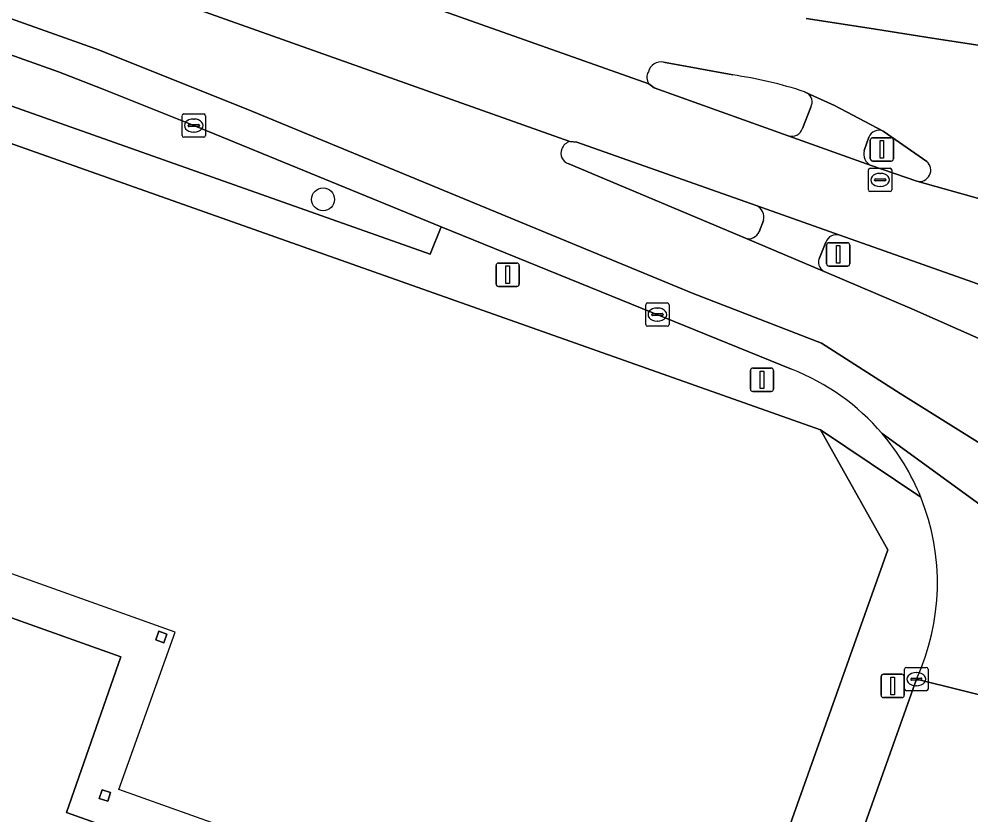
# Model space of a CAD drawing. Extents: x 155018 to 156648, y 383979 to 385733.
# Drawn here: x 155717.08 to 155757.84, y 385113.92 to 385148.02 of the extents above; entities that cross this region are included whole.
import ezdxf

# ---------------------------------------------------------------- set-up
doc = ezdxf.new("R2010")
doc.units = 0
for name, color, linetype in [('IMGEO_Berm_groen', 7, 'Continuous'), ('IMGEO_Boom', 7, 'Continuous'), ('IMGEO_Erf', 7, 'Continuous'), ('IMGEO_Kolk', 7, 'Continuous'), ('IMGEO_Lichtmast', 7, 'Continuous'), ('IMGEO_OVBaan_gesloten', 7, 'Continuous'), ('IMGEO_Pand', 7, 'Continuous'), ('IMGEO_Pand_overbouw', 7, 'Continuous'), ('IMGEO_Rijbaan_lokaal_gesloten', 7, 'Continuous'), ('IMGEO_Rioolput', 7, 'Continuous'), ('IMGEO_Verkeerseiland_open', 7, 'Continuous'), ('IMGEO_Verkeersregelinstallatiepaal', 7, 'Continuous'), ('IMGEO_Voetpad_open', 7, 'Continuous')]:
    doc.layers.add(name, color=color, linetype=linetype)

msp = doc.modelspace()

# ---------------------------------------------------------------- linework, layer by layer
at = {"layer": 'IMGEO_Berm_groen'}
msp.add_lwpolyline([(155706.283, 385150.22), (155687.966, 385156.717), (155681.587, 385158.97), (155680.975, 385156.975), (155718.142, 385143.8), (155734.695, 385137.951), (155735.159, 385139.119), (155724.567, 385143.456), (155720.639, 385145.036), (155718.777, 385145.763)], close=True, dxfattribs=at)
at = {"layer": 'IMGEO_Boom'}
msp.add_circle((155730.103, 385140.295), 0.489, dxfattribs=at)
at = {"layer": 'IMGEO_Erf'}
msp.add_lwpolyline([(155694.342, 384956.978), (155694.915, 384958.585), (155709.077, 384998.076), (155709.767, 385000), (155717.522, 385021.627), (155721.797, 385033.581), (155723.78, 385039.191), (155749.439, 385111.623), (155754.279, 385125.284), (155751.396, 385130.416), (155717.596, 385142.395), (155670.014, 385159.249), (155661.245, 385162.355), (155620.236, 385176.93), (155602.298, 385183.305), (155601.269, 385183.671), (155551.448, 385201.401), (155546.604, 385198.733), (155542.42, 385187.249), (155529.708, 385151.464), (155526.702, 385143.011), (155526.061, 385141.208), (155524.297, 385136.458), (155523.434, 385136.779)], dxfattribs=at)
for points in [[(155670.263, 385124.691), (155674.13, 385128.38), (155672.13, 385129.15), (155674.66, 385131.64), (155676.67, 385130.92), (155681.04, 385135.1), (155695.29, 385130.022), (155721.45, 385120.7), (155719.12, 385114.03), (155729.74, 385110.24), (155731.69, 385106.03), (155727.91, 385095.51), (155734.56, 385093.08), (155727.662, 385073.693), (155721.63, 385056.74), (155716.5, 385058.59), (155715.32, 385055.2), (155712.89, 385057.75), (155713.52, 385059.62), (155709.03, 385061.25), (155718.594, 385088.148), (155701.503, 385094.257), (155707.612, 385111.348)], [(155723.281, 385121.295), (155722.94, 385121.418), (155723.073, 385121.79), (155723.415, 385121.668)], [(155720.884, 385114.516), (155720.522, 385114.63), (155720.637, 385114.996), (155721, 385114.882)]]:
    msp.add_lwpolyline(points, close=True, dxfattribs=at)
at = {"layer": 'IMGEO_Kolk'}
for p, q in [((155724.066, 385143.029), (155724.066, 385143.881)), ((155724.141, 385143.955), (155724.993, 385143.955)), ((155724.554, 385143.735), (155724.579, 385143.735)), ((155725.067, 385143.881), (155725.067, 385143.029)), ((155724.325, 385143.449), (155724.325, 385143.461)), ((155724.763, 385143.412), (155724.365, 385143.412)), ((155724.368, 385143.498), (155724.766, 385143.498)), ((155724.809, 385143.461), (155724.809, 385143.449)), ((155724.993, 385142.955), (155724.141, 385142.955)), ((155724.577, 385143.175), (155724.552, 385143.175)), ((155743.916, 385134.931), (155743.916, 385135.783)), ((155743.991, 385135.857), (155744.843, 385135.857)), ((155744.404, 385135.637), (155744.429, 385135.637)), ((155744.917, 385135.783), (155744.917, 385134.931)), ((155744.175, 385135.351), (155744.175, 385135.363)), ((155744.613, 385135.314), (155744.215, 385135.314)), ((155744.218, 385135.4), (155744.616, 385135.4)), ((155744.427, 385135.077), (155744.402, 385135.077)), ((155744.659, 385135.363), (155744.659, 385135.351)), ((155744.843, 385134.857), (155743.991, 385134.857)), ((155755.005, 385119.313), (155755.005, 385120.165)), ((155755.08, 385120.239), (155755.932, 385120.239)), ((155755.493, 385120.019), (155755.518, 385120.019)), ((155756.006, 385120.165), (155756.006, 385119.313)), ((155755.264, 385119.733), (155755.264, 385119.745)), ((155755.702, 385119.696), (155755.304, 385119.696)), ((155755.307, 385119.782), (155755.705, 385119.782)), ((155755.748, 385119.745), (155755.748, 385119.733)), ((155755.932, 385119.239), (155755.08, 385119.239)), ((155755.516, 385119.459), (155755.491, 385119.459))]:
    msp.add_line(p, q, dxfattribs=at)
for points in [[(155724.066, 385143.029), (155724.066, 385143.881)], [(155724.141, 385143.955), (155724.993, 385143.955)], [(155725.067, 385143.881), (155725.067, 385143.029)], [(155724.993, 385142.955), (155724.141, 385142.955)], [(155743.916, 385134.931), (155743.916, 385135.783)], [(155743.991, 385135.857), (155744.843, 385135.857)], [(155744.917, 385135.783), (155744.917, 385134.931)], [(155744.843, 385134.857), (155743.991, 385134.857)], [(155755.005, 385119.313), (155755.005, 385120.165)], [(155755.08, 385120.239), (155755.932, 385120.239)], [(155756.006, 385120.165), (155756.006, 385119.313)], [(155755.932, 385119.239), (155755.08, 385119.239)]]:
    msp.add_lwpolyline(points, dxfattribs=at)
for centre, radius, start, end in [((155724.143, 385143.879), 0.0765, 91.552, 178.448), ((155724.143, 385143.879), 0.0765, 91.552, 178.448), ((155724.991, 385143.879), 0.0765, 1.552, 88.448), ((155724.991, 385143.879), 0.0765, 1.552, 88.448), ((155724.365, 385143.458), 0.0403, 85.8775, 175.7526), ((155724.362, 385143.448), 0.0366, 178.938, 274.7102), ((155724.766, 385143.455), 0.043, 264.8664, 352.4533), ((155724.77, 385143.46), 0.0386, 1.7309, 96.639), ((155724.143, 385143.031), 0.0765, 181.552, 268.448), ((155724.143, 385143.031), 0.0765, 181.552, 268.448), ((155724.991, 385143.031), 0.0765, 271.552, 358.448), ((155724.991, 385143.031), 0.0765, 271.552, 358.448), ((155743.993, 385135.781), 0.0765, 91.552, 178.448), ((155743.993, 385135.781), 0.0765, 91.552, 178.448), ((155744.841, 385135.781), 0.0765, 1.552, 88.448), ((155744.841, 385135.781), 0.0765, 1.552, 88.448), ((155744.215, 385135.36), 0.0403, 85.8775, 175.7526), ((155744.212, 385135.35), 0.0366, 178.938, 274.7102), ((155744.616, 385135.357), 0.043, 264.8664, 352.4533), ((155744.62, 385135.362), 0.0386, 1.7309, 96.639), ((155743.993, 385134.933), 0.0765, 181.552, 268.448), ((155743.993, 385134.933), 0.0765, 181.552, 268.448), ((155744.841, 385134.933), 0.0765, 271.552, 358.448), ((155744.841, 385134.933), 0.0765, 271.552, 358.448), ((155755.082, 385120.163), 0.0765, 91.552, 178.448), ((155755.082, 385120.163), 0.0765, 91.552, 178.448), ((155755.93, 385120.163), 0.0765, 1.552, 88.448), ((155755.93, 385120.163), 0.0765, 1.552, 88.448), ((155755.304, 385119.742), 0.0403, 85.8775, 175.7526), ((155755.301, 385119.732), 0.0366, 178.938, 274.7102), ((155755.705, 385119.739), 0.043, 264.8664, 352.4533), ((155755.709, 385119.744), 0.0386, 1.7309, 96.639), ((155755.082, 385119.315), 0.0765, 181.552, 268.448), ((155755.082, 385119.315), 0.0765, 181.552, 268.448), ((155755.93, 385119.315), 0.0765, 271.552, 358.448), ((155755.93, 385119.315), 0.0765, 271.552, 358.448)]:
    msp.add_arc(centre, radius, start, end, dxfattribs=at)
for centre, major_axis, ratio, start_param, end_param in [((155724.553, 385143.455), (-0.387, 0.002), 0.722429, 4.712389, 7.853982), ((155724.578, 385143.455), (-0.39, 0.002), 0.717154, 1.570796, 4.712389), ((155744.403, 385135.357), (-0.387, 0.002), 0.722429, 4.712389, 7.853982), ((155744.428, 385135.357), (-0.39, 0.002), 0.717154, 1.570796, 4.712389), ((155755.492, 385119.739), (-0.387, 0.002), 0.722429, 4.712389, 7.853982), ((155755.517, 385119.739), (-0.39, 0.002), 0.717154, 1.570796, 4.712389)]:
    msp.add_ellipse(centre, major_axis=major_axis, ratio=ratio, start_param=start_param, end_param=end_param, dxfattribs=at)
at = {"layer": 'IMGEO_Lichtmast'}
for p, q in [((155737.611, 385137.566), (155738.401, 385137.566)), ((155738.401, 385137.566), (155737.611, 385137.566)), ((155737.511, 385136.666), (155737.511, 385137.466)), ((155737.511, 385137.466), (155737.511, 385136.666)), ((155738.501, 385137.466), (155738.501, 385136.666)), ((155738.501, 385136.666), (155738.501, 385137.466)), ((155738.401, 385136.566), (155737.611, 385136.566)), ((155737.611, 385136.566), (155738.401, 385136.566))]:
    msp.add_line(p, q, dxfattribs=at)
msp.add_lwpolyline([(155737.931, 385137.441), (155738.081, 385137.441), (155738.081, 385136.691), (155737.931, 385136.691), (155737.931, 385137.441)], dxfattribs=at)
for centre, start, end in [((155737.611, 385137.466), 90, 180), ((155737.611, 385137.466), 90, 180), ((155738.401, 385137.466), 0, 90), ((155738.401, 385137.466), 360, 90), ((155737.611, 385136.666), 180, 270), ((155737.611, 385136.666), 180, 270), ((155738.401, 385136.666), 270, 0), ((155738.401, 385136.666), 270, 0)]:
    msp.add_arc(centre, 0.1, start, end, dxfattribs=at)
at = {"layer": 'IMGEO_OVBaan_gesloten'}
for points in [[(155686.135, 385162.154), (155740.672, 385142.775), (155740.962, 385142.751), (155748.65, 385140.032), (155752.231, 385138.761), (155759.826, 385136.074), (155760.077, 385135.958), (155773.864, 385129.628), (155776.706, 385128.316), (155778.012, 385127.654), (155778.195, 385127.589), (155791.502, 385122.848), (155803.429, 385118.62), (155804.182, 385118.343), (155807.095, 385117.321), (155823.436, 385111.506)], [(155825.054, 385118.41), (155804.872, 385125.581), (155793.16, 385129.736), (155782.136, 385133.64), (155780.664, 385134.161), (155780.272, 385134.226), (155779.04, 385134.464), (155775.923, 385135.343), (155755.524, 385141.078), (155753.576, 385141.744), (155750.016, 385143.02), (155744.273, 385145.07), (155744.054, 385145.242), (155731.549, 385149.692)]]:
    msp.add_lwpolyline(points, dxfattribs=at)
at = {"layer": 'IMGEO_Pand'}
for points in [[(155695.29, 385130.022), (155681.04, 385135.1), (155676.67, 385130.92), (155674.66, 385131.64), (155672.13, 385129.15), (155674.13, 385128.38), (155670.263, 385124.691), (155707.612, 385111.348), (155701.503, 385094.257), (155718.594, 385088.148), (155709.03, 385061.25), (155713.52, 385059.62), (155712.89, 385057.75), (155715.32, 385055.2), (155716.5, 385058.59), (155721.63, 385056.74), (155727.662, 385073.693), (155734.56, 385093.08), (155727.91, 385095.51), (155731.69, 385106.03), (155729.74, 385110.24), (155719.12, 385114.03), (155721.45, 385120.7)], [(155723.281, 385121.295), (155723.415, 385121.668), (155723.073, 385121.79), (155722.94, 385121.418)], [(155720.884, 385114.516), (155721, 385114.882), (155720.637, 385114.996), (155720.522, 385114.63)]]:
    msp.add_lwpolyline(points, close=True, dxfattribs=at)
at = {"layer": 'IMGEO_Pand_overbouw'}
msp.add_lwpolyline([(155695.89, 385131.702), (155695.29, 385130.022), (155721.45, 385120.7), (155719.12, 385114.03), (155729.74, 385110.24), (155731.69, 385106.03), (155727.91, 385095.51), (155734.56, 385093.08), (155727.662, 385073.693), (155729.342, 385073.093), (155736.863, 385094.173), (155730.056, 385096.601), (155734.902, 385110.184), (155721.359, 385115.016), (155723.764, 385121.757)], close=True, dxfattribs=at)
at = {"layer": 'IMGEO_Rijbaan_lokaal_gesloten'}
for points in [[(155513.143, 385227.411), (155532.678, 385220.473), (155596.803, 385197.629), (155623.968, 385187.963), (155687.304, 385165.428), (155731.549, 385149.692), (155744.054, 385145.242)], [(155740.672, 385142.775), (155686.135, 385162.154), (155622.855, 385184.672), (155594.693, 385194.693), (155558.855, 385207.433), (155557.9, 385204.567), (155590.359, 385193.1), (155633.902, 385177.519), (155691.943, 385156.871), (155720.534, 385146.692), (155727.048, 385144.078), (155745.946, 385136.269), (155751.443, 385134.141), (155754.812, 385131.974), (155774.682, 385119.558)], [(155557.428, 385203.169), (155565.162, 385200.403), (155583.484, 385193.878), (155588.963, 385191.911), (155595.087, 385189.748), (155601.847, 385187.323), (155602.751, 385187.014), (155608.552, 385184.958), (155621.393, 385180.351), (155622.051, 385180.115), (155638.512, 385174.249), (155655.914, 385168.06), (155660.199, 385166.543), (155664.164, 385165.129), (155670.527, 385162.881), (155675.314, 385161.194), (155681.587, 385158.97), (155687.966, 385156.717), (155706.283, 385150.22), (155718.777, 385145.763), (155720.639, 385145.036), (155724.567, 385143.456), (155735.159, 385139.119), (155750.165, 385133.021)], [(155774.682, 385119.558), (155754.812, 385131.974), (155751.443, 385134.141), (155745.946, 385136.269), (155727.048, 385144.078), (155720.534, 385146.692), (155691.943, 385156.871), (155633.902, 385177.519), (155590.359, 385193.1)], [(155750.784, 385148.05), (155753.487, 385147.628), (155756.189, 385147.207), (155758.891, 385146.785), (155761.918, 385146.495), (155765.082, 385146.259), (155768.246, 385146.023), (155771.501, 385145.77), (155774.926, 385145.486), (155778.35, 385145.202), (155781.774, 385144.918), (155781.187, 385145.309), (155779.827, 385146.498), (155779.432, 385146.952), (155778.951, 385147.648), (155758.649, 385148.491)], [(155825.175, 385133.762), (155810.554, 385137.4), (155809.901, 385137.565), (155806.993, 385138.243), (155796.05, 385140.814), (155792.568, 385141.638), (155789.784, 385142.297), (155787.069, 385142.939), (155785.998, 385143.207), (155784.938, 385143.502), (155783.899, 385143.854), (155783.371, 385144.067), (155781.927, 385144.816), (155781.774, 385144.918), (155778.35, 385145.202), (155774.926, 385145.486), (155771.501, 385145.77), (155768.246, 385146.023), (155765.082, 385146.259), (155761.918, 385146.495), (155758.891, 385146.785), (155756.189, 385147.207), (155753.487, 385147.628), (155750.784, 385148.05)], [(155744.685, 385146.168), (155747.645, 385145.624)], [(155750.716, 385144.905), (155750.834, 385144.851), (155752.006, 385144.319), (155754.088, 385143.221), (155755.956, 385141.921)], [(155759.302, 385133.834), (155755.315, 385135.605), (155751.559, 385137.208), (155748.186, 385138.633), (155740.619, 385141.814)], [(155755.524, 385141.078), (155775.923, 385135.343)], [(155769.006, 385119.383), (155754.043, 385130.258)], [(155754.043, 385130.258), (155769.006, 385119.383)], [(155764.837, 385117.429), (155755.507, 385119.738), (155752.407, 385110.986), (155749.126, 385101.756), (155741.863, 385081.49), (155734.635, 385061.204), (155727.42, 385041.095), (155724.606, 385033.163), (155719.998, 385020.177), (155712.839, 385000), (155711.66, 384996.694), (155697.277, 384956.434), (155683.176, 384916.819), (155680.471, 384909.27), (155672.406, 384886.601)], [(155755.507, 385119.738), (155764.837, 385117.429), (155765.679, 385118.052), (155766.111, 385118.287), (155766.331, 385118.398), (155766.552, 385118.506)]]:
    msp.add_lwpolyline(points, dxfattribs=at)
for centre, radius, start, end in [((155744.558, 385145.643), 0.54, 76.3749, 167.2888), ((155744.453, 385145.52), 0.486, 150.1537, 214.9115), ((155745.165, 385128.115), 17.684, 71.7066, 81.9392), ((155740.763, 385142.27), 0.479, 157.1878, 252.4643), ((155740.814, 385142.268), 0.526, 105.611, 159.0829), ((155755.637, 385141.552), 0.488, 256.5908, 49.1429), ((155746.563, 385123.862), 9.842, 40.5319, 68.5299), ((155746.535, 385123.84), 9.877, 21.935, 40.5223), ((155746.552, 385123.855), 9.856, 335.3107, 21.8956)]:
    msp.add_arc(centre, radius, start, end, dxfattribs=at)
at = {"layer": 'IMGEO_Rioolput'}
for p, q in [((155753.53, 385141.63), (155754.382, 385141.63)), ((155753.455, 385140.704), (155753.455, 385141.556)), ((155753.757, 385141.173), (155754.155, 385141.173)), ((155753.943, 385141.41), (155753.968, 385141.41)), ((155754.456, 385141.556), (155754.456, 385140.704)), ((155753.714, 385141.124), (155753.714, 385141.136)), ((155754.152, 385141.087), (155753.754, 385141.087)), ((155753.966, 385140.85), (155753.941, 385140.85)), ((155754.198, 385141.136), (155754.198, 385141.124)), ((155754.382, 385140.63), (155753.53, 385140.63))]:
    msp.add_line(p, q, dxfattribs=at)
for points in [[(155753.53, 385141.63), (155754.382, 385141.63)], [(155753.455, 385140.704), (155753.455, 385141.556)], [(155754.456, 385141.556), (155754.456, 385140.704)], [(155754.382, 385140.63), (155753.53, 385140.63)]]:
    msp.add_lwpolyline(points, dxfattribs=at)
for centre, radius, start, end in [((155753.532, 385141.554), 0.0765, 91.552, 178.448), ((155753.532, 385141.554), 0.0765, 91.552, 178.448), ((155754.38, 385141.554), 0.0765, 1.552, 88.448), ((155754.38, 385141.554), 0.0765, 1.552, 88.448), ((155753.754, 385141.133), 0.0403, 85.8775, 175.7526), ((155754.159, 385141.135), 0.0386, 1.7309, 96.639), ((155753.751, 385141.123), 0.0366, 178.938, 274.7102), ((155754.155, 385141.13), 0.043, 264.8664, 352.4533), ((155753.532, 385140.706), 0.0765, 181.552, 268.448), ((155753.532, 385140.706), 0.0765, 181.552, 268.448), ((155754.38, 385140.706), 0.0765, 271.552, 358.448), ((155754.38, 385140.706), 0.0765, 271.552, 358.448)]:
    msp.add_arc(centre, radius, start, end, dxfattribs=at)
for centre, major_axis, ratio, start_param, end_param in [((155753.942, 385141.13), (-0.387, 0.002), 0.722429, 4.712389, 7.853982), ((155753.967, 385141.13), (-0.39, 0.002), 0.717154, 1.570796, 4.712389)]:
    msp.add_ellipse(centre, major_axis=major_axis, ratio=ratio, start_param=start_param, end_param=end_param, dxfattribs=at)
at = {"layer": 'IMGEO_Verkeerseiland_open'}
for points in [[(155747.645, 385145.624), (155744.685, 385146.168)], [(155744.054, 385145.242), (155744.273, 385145.07), (155750.016, 385143.02)], [(155750.834, 385144.851), (155750.716, 385144.905)], [(155750.634, 385143.338), (155750.987, 385144.25)], [(155755.956, 385141.921), (155754.088, 385143.221)], [(155753.477, 385142.955), (155753.274, 385142.395)], [(155748.65, 385140.032), (155740.962, 385142.751), (155740.672, 385142.775)], [(155740.619, 385141.814), (155748.186, 385138.633)], [(155753.576, 385141.744), (155755.524, 385141.078)], [(155748.774, 385138.907), (155748.959, 385139.391)], [(155760.593, 385135.074), (155760.376, 385135.558), (155760.077, 385135.958), (155759.826, 385136.074), (155752.231, 385138.761)], [(155751.627, 385138.461), (155751.372, 385137.823)], [(155751.559, 385137.208), (155755.315, 385135.605), (155759.302, 385133.834)]]:
    msp.add_lwpolyline(points, dxfattribs=at)
for centre, radius, start, end in [((155744.558, 385145.643), 0.54, 76.3749, 167.2888), ((155744.453, 385145.52), 0.486, 150.1537, 214.9115), ((155745.165, 385128.115), 17.684, 71.7066, 81.9392), ((155750.589, 385144.469), 0.454, 331.2136, 57.3519), ((155750.166, 385143.488), 0.491, 252.2086, 342.2487), ((155753.902, 385142.813), 0.448, 65.4979, 161.554), ((155740.763, 385142.27), 0.479, 157.1878, 252.4643), ((155740.814, 385142.268), 0.526, 105.611, 159.0829), ((155753.782, 385142.235), 0.533, 162.5585, 247.2148), ((155755.637, 385141.552), 0.488, 256.5908, 49.1429), ((155748.426, 385139.529), 0.551, 345.487, 65.9867), ((155748.332, 385139.088), 0.478, 252.205, 337.7647), ((155752.088, 385138.29), 0.492, 73.1508, 159.6754), ((155751.756, 385137.604), 0.442, 150.2723, 243.5531)]:
    msp.add_arc(centre, radius, start, end, dxfattribs=at)
at = {"layer": 'IMGEO_Verkeersregelinstallatiepaal'}
for p, q in [((155753.535, 385142.035), (155753.535, 385142.835)), ((155753.535, 385142.835), (155753.535, 385142.035)), ((155753.635, 385142.935), (155754.425, 385142.935)), ((155754.425, 385142.935), (155753.635, 385142.935)), ((155754.525, 385142.835), (155754.525, 385142.035)), ((155754.525, 385142.035), (155754.525, 385142.835)), ((155754.425, 385141.935), (155753.635, 385141.935)), ((155753.635, 385141.935), (155754.425, 385141.935)), ((155751.662, 385137.538), (155751.662, 385138.338)), ((155751.662, 385138.338), (155751.662, 385137.538)), ((155751.762, 385138.438), (155752.552, 385138.438)), ((155752.552, 385138.438), (155751.762, 385138.438)), ((155752.652, 385138.338), (155752.652, 385137.538)), ((155752.652, 385137.538), (155752.652, 385138.338)), ((155752.552, 385137.438), (155751.762, 385137.438)), ((155751.762, 385137.438), (155752.552, 385137.438)), ((155748.499, 385133.064), (155749.289, 385133.064)), ((155749.289, 385133.064), (155748.499, 385133.064)), ((155748.399, 385132.164), (155748.399, 385132.964)), ((155748.399, 385132.964), (155748.399, 385132.164)), ((155749.389, 385132.964), (155749.389, 385132.164)), ((155749.389, 385132.164), (155749.389, 385132.964)), ((155749.289, 385132.064), (155748.499, 385132.064)), ((155748.499, 385132.064), (155749.289, 385132.064)), ((155753.997, 385119.047), (155753.997, 385119.847)), ((155753.997, 385119.847), (155753.997, 385119.047)), ((155754.097, 385119.947), (155754.887, 385119.947)), ((155754.887, 385119.947), (155754.097, 385119.947)), ((155754.987, 385119.847), (155754.987, 385119.047)), ((155754.987, 385119.047), (155754.987, 385119.847)), ((155754.887, 385118.947), (155754.097, 385118.947)), ((155754.097, 385118.947), (155754.887, 385118.947))]:
    msp.add_line(p, q, dxfattribs=at)
for points in [[(155753.955, 385142.81), (155754.105, 385142.81), (155754.105, 385142.06), (155753.955, 385142.06), (155753.955, 385142.81)], [(155752.082, 385138.313), (155752.232, 385138.313), (155752.232, 385137.563), (155752.082, 385137.563), (155752.082, 385138.313)], [(155748.819, 385132.939), (155748.969, 385132.939), (155748.969, 385132.189), (155748.819, 385132.189), (155748.819, 385132.939)], [(155754.417, 385119.822), (155754.567, 385119.822), (155754.567, 385119.072), (155754.417, 385119.072), (155754.417, 385119.822)]]:
    msp.add_lwpolyline(points, dxfattribs=at)
for centre, start, end in [((155753.635, 385142.835), 90, 180), ((155753.635, 385142.835), 90, 180), ((155754.425, 385142.835), 0, 90), ((155754.425, 385142.835), 360, 90), ((155753.635, 385142.035), 180, 270), ((155753.635, 385142.035), 180, 270), ((155754.425, 385142.035), 270, 0), ((155754.425, 385142.035), 270, 0), ((155751.762, 385138.338), 90, 180), ((155751.762, 385138.338), 90, 180), ((155752.552, 385138.338), 0, 90), ((155752.552, 385138.338), 360, 90), ((155751.762, 385137.538), 180, 270), ((155751.762, 385137.538), 180, 270), ((155752.552, 385137.538), 270, 0), ((155752.552, 385137.538), 270, 0), ((155748.499, 385132.964), 90, 180), ((155748.499, 385132.964), 90, 180), ((155749.289, 385132.964), 0, 90), ((155749.289, 385132.964), 360, 90), ((155748.499, 385132.164), 180, 270), ((155748.499, 385132.164), 180, 270), ((155749.289, 385132.164), 270, 0), ((155749.289, 385132.164), 270, 0), ((155754.097, 385119.847), 90, 180), ((155754.097, 385119.847), 90, 180), ((155754.887, 385119.847), 0, 90), ((155754.887, 385119.847), 360, 90), ((155754.097, 385119.047), 180, 270), ((155754.097, 385119.047), 180, 270), ((155754.887, 385119.047), 270, 0), ((155754.887, 385119.047), 270, 0)]:
    msp.add_arc(centre, 0.1, start, end, dxfattribs=at)
at = {"layer": 'IMGEO_Voetpad_open'}
for points in [[(155547.935, 385202.675), (155551.448, 385201.401), (155601.269, 385183.671), (155602.298, 385183.305), (155620.236, 385176.93), (155661.245, 385162.355), (155670.014, 385159.249), (155717.596, 385142.395), (155751.396, 385130.416), (155755.697, 385127.53)], [(155750.165, 385133.021), (155735.159, 385139.119), (155734.695, 385137.951), (155718.142, 385143.8), (155680.975, 385156.975), (155674.608, 385159.231), (155663.518, 385163.162), (155659.507, 385164.584), (155620.72, 385178.36)], [(155754.088, 385143.221), (155752.006, 385144.319), (155750.834, 385144.851)], [(155750.987, 385144.25), (155750.634, 385143.338)], [(155750.016, 385143.02), (155753.576, 385141.744)], [(155753.274, 385142.395), (155753.477, 385142.955)], [(155752.231, 385138.761), (155748.65, 385140.032)], [(155748.959, 385139.391), (155748.774, 385138.907)], [(155748.186, 385138.633), (155751.559, 385137.208)], [(155751.372, 385137.823), (155751.627, 385138.461)], [(155755.697, 385127.53), (155751.396, 385130.416), (155754.279, 385125.284), (155749.439, 385111.623), (155750.315, 385111.323), (155750.359, 385111.297), (155751.804, 385110.752)], [(155752.407, 385110.986), (155755.507, 385119.738)]]:
    msp.add_lwpolyline(points, dxfattribs=at)
for centre, radius, start, end in [((155750.589, 385144.469), 0.454, 331.2136, 57.3519), ((155750.166, 385143.488), 0.491, 252.2086, 342.2487), ((155753.902, 385142.813), 0.448, 65.4979, 161.554), ((155753.782, 385142.235), 0.533, 162.5585, 247.2148), ((155748.426, 385139.529), 0.551, 345.487, 65.9867), ((155748.332, 385139.088), 0.478, 252.205, 337.7647), ((155752.088, 385138.29), 0.492, 73.1508, 159.6754), ((155751.756, 385137.604), 0.442, 150.2723, 243.5531), ((155746.563, 385123.862), 9.842, 40.5319, 68.5299), ((155746.535, 385123.84), 9.877, 21.935, 40.5223), ((155746.552, 385123.855), 9.856, 335.3107, 21.8956)]:
    msp.add_arc(centre, radius, start, end, dxfattribs=at)

doc.saveas('drawing.dxf')
